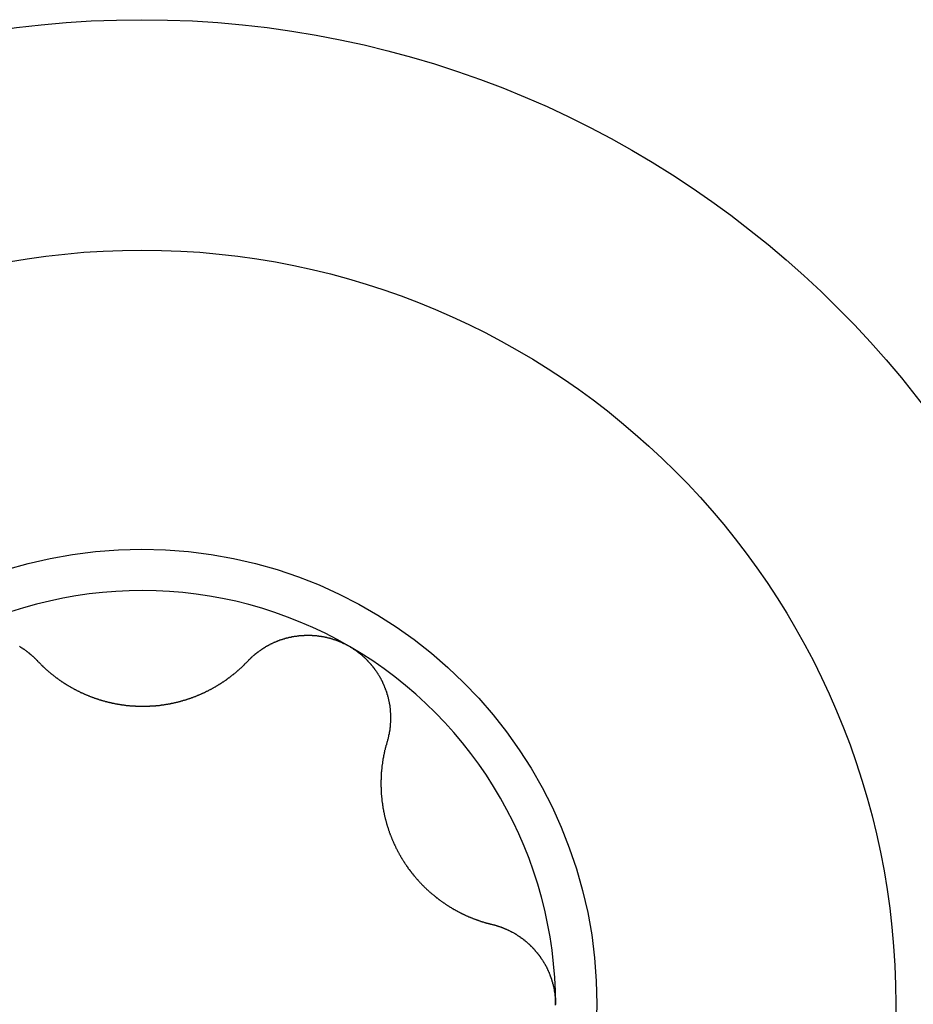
# Model space of a CAD drawing. Extents: x 1107 to 4046, y 937 to 3355.
# Tile 308 of 656: x 1151.33 to 1155.59, y 2390.21 to 2394.91. Entities that reach past the tile are written whole.
import ezdxf

# ---------------------------------------------------------------- set-up
doc = ezdxf.new("R2010")
doc.units = 0
doc.layers.add('KF_VIDA_L___C_RIGHT', color=7, linetype='CONTINUOUS')

# ---------------------------------------------------------------- blocks, each defined once
blk = doc.blocks.new('KF_VIDA_L___C_RIGHT')
at = {"layer": 'KF_VIDA_L___C_RIGHT'}
for points in [[(-435.385, 702.709, 0), (-435.383, 702.708, 0), (-435.381, 702.706, 0), (-435.38, 702.705, 0), (-435.378, 702.704, 0), (-435.376, 702.703, 0), (-435.375, 702.702, 0), (-435.373, 702.701, 0), (-435.371, 702.7, 0), (-435.37, 702.699, 0), (-435.368, 702.698, 0), (-435.366, 702.697, 0), (-435.365, 702.696, 0), (-435.363, 702.695, 0), (-435.361, 702.693, 0), (-435.36, 702.692, 0), (-435.358, 702.691, 0), (-435.357, 702.69, 0), (-435.355, 702.689, 0), (-435.353, 702.688, 0), (-435.352, 702.686, 0), (-435.35, 702.685, 0), (-435.349, 702.684, 0), (-435.347, 702.683, 0), (-435.345, 702.682, 0), (-435.344, 702.68, 0), (-435.342, 702.679, 0), (-435.341, 702.678, 0), (-435.339, 702.677, 0), (-435.338, 702.675, 0), (-435.336, 702.674, 0), (-435.335, 702.673, 0), (-435.333, 702.672, 0), (-435.332, 702.67, 0), (-435.33, 702.669, 0), (-435.329, 702.668, 0), (-435.327, 702.666, 0), (-435.326, 702.665, 0), (-435.324, 702.664, 0), (-435.323, 702.662, 0), (-435.321, 702.661, 0), (-435.32, 702.66, 0), (-435.318, 702.658, 0), (-435.317, 702.657, 0), (-435.315, 702.656, 0), (-435.314, 702.654, 0), (-435.312, 702.653, 0), (-435.311, 702.652, 0), (-435.31, 702.65, 0), (-435.308, 702.649, 0), (-435.307, 702.647, 0), (-435.305, 702.646, 0), (-435.304, 702.645, 0), (-435.303, 702.643, 0), (-435.301, 702.642, 0), (-435.3, 702.64, 0)], [(-434.294, 702.639, 0), (-434.293, 702.64, 0), (-434.292, 702.641, 0), (-434.29, 702.643, 0), (-434.289, 702.644, 0), (-434.288, 702.646, 0), (-434.286, 702.647, 0), (-434.285, 702.648, 0), (-434.283, 702.65, 0), (-434.282, 702.651, 0), (-434.28, 702.653, 0), (-434.279, 702.654, 0), (-434.278, 702.655, 0), (-434.276, 702.657, 0), (-434.275, 702.658, 0), (-434.273, 702.659, 0), (-434.272, 702.661, 0), (-434.27, 702.662, 0), (-434.269, 702.663, 0), (-434.267, 702.665, 0), (-434.266, 702.666, 0), (-434.264, 702.667, 0), (-434.263, 702.668, 0), (-434.261, 702.67, 0), (-434.26, 702.671, 0), (-434.258, 702.672, 0), (-434.257, 702.674, 0), (-434.255, 702.675, 0), (-434.253, 702.676, 0), (-434.252, 702.677, 0), (-434.25, 702.679, 0), (-434.249, 702.68, 0), (-434.247, 702.681, 0), (-434.246, 702.682, 0), (-434.244, 702.683, 0), (-434.242, 702.685, 0), (-434.241, 702.686, 0), (-434.239, 702.687, 0), (-434.238, 702.688, 0), (-434.236, 702.689, 0), (-434.234, 702.69, 0), (-434.233, 702.691, 0), (-434.231, 702.693, 0), (-434.229, 702.694, 0), (-434.228, 702.695, 0), (-434.226, 702.696, 0), (-434.224, 702.697, 0), (-434.223, 702.698, 0), (-434.221, 702.699, 0), (-434.219, 702.7, 0), (-434.218, 702.701, 0), (-434.216, 702.702, 0), (-434.214, 702.703, 0), (-434.213, 702.704, 0), (-434.211, 702.705, 0), (-434.209, 702.707, 0), (-434.208, 702.708, 0), (-434.206, 702.709, 0), (-434.204, 702.71, 0), (-434.202, 702.711, 0), (-434.201, 702.711, 0), (-434.199, 702.712, 0), (-434.197, 702.713, 0), (-434.195, 702.714, 0), (-434.194, 702.715, 0), (-434.192, 702.716, 0), (-434.19, 702.717, 0), (-434.188, 702.718, 0), (-434.187, 702.719, 0), (-434.185, 702.72, 0), (-434.183, 702.721, 0), (-434.181, 702.722, 0), (-434.18, 702.723, 0), (-434.178, 702.723, 0), (-434.176, 702.724, 0), (-434.174, 702.725, 0), (-434.173, 702.726, 0), (-434.171, 702.727, 0), (-434.169, 702.728, 0), (-434.167, 702.728, 0), (-434.165, 702.729, 0), (-434.164, 702.73, 0), (-434.162, 702.731, 0), (-434.16, 702.731, 0), (-434.158, 702.732, 0), (-434.156, 702.733, 0), (-434.154, 702.734, 0), (-434.153, 702.734, 0), (-434.151, 702.735, 0), (-434.149, 702.736, 0), (-434.147, 702.737, 0), (-434.145, 702.737, 0), (-434.143, 702.738, 0), (-434.141, 702.739, 0), (-434.14, 702.739, 0), (-434.138, 702.74, 0), (-434.136, 702.741, 0), (-434.134, 702.741, 0), (-434.132, 702.742, 0), (-434.13, 702.742, 0), (-434.128, 702.743, 0), (-434.126, 702.744, 0), (-434.124, 702.744, 0), (-434.122, 702.745, 0), (-434.12, 702.745, 0), (-434.118, 702.746, 0), (-434.116, 702.747, 0), (-434.114, 702.747, 0), (-434.113, 702.748, 0), (-434.111, 702.748, 0), (-434.109, 702.749, 0), (-434.107, 702.749, 0), (-434.105, 702.75, 0), (-434.103, 702.75, 0), (-434.101, 702.751, 0), (-434.099, 702.751, 0), (-434.097, 702.752, 0), (-434.095, 702.752, 0), (-434.093, 702.753, 0), (-434.091, 702.753, 0), (-434.088, 702.753, 0), (-434.086, 702.754, 0), (-434.084, 702.754, 0), (-434.082, 702.755, 0), (-434.08, 702.755, 0), (-434.078, 702.755, 0), (-434.076, 702.756, 0), (-434.074, 702.756, 0), (-434.072, 702.757, 0), (-434.07, 702.757, 0), (-434.068, 702.757, 0), (-434.066, 702.757, 0), (-434.064, 702.758, 0), (-434.062, 702.758, 0), (-434.06, 702.758, 0), (-434.058, 702.759, 0), (-434.055, 702.759, 0), (-434.053, 702.759, 0), (-434.051, 702.759, 0), (-434.049, 702.76, 0), (-434.047, 702.76, 0), (-434.045, 702.76, 0), (-434.043, 702.76, 0), (-434.041, 702.76, 0), (-434.039, 702.761, 0), (-434.036, 702.761, 0), (-434.034, 702.761, 0), (-434.032, 702.761, 0), (-434.03, 702.761, 0), (-434.028, 702.761, 0), (-434.026, 702.761, 0), (-434.024, 702.762, 0), (-434.022, 702.762, 0), (-434.019, 702.762, 0), (-434.017, 702.762, 0), (-434.015, 702.762, 0), (-434.013, 702.762, 0), (-434.011, 702.762, 0), (-434.009, 702.762, 0), (-434.007, 702.762, 0), (-434.004, 702.762, 0), (-434.002, 702.762, 0), (-434, 702.762, 0), (-433.998, 702.762, 0), (-433.996, 702.762, 0), (-433.994, 702.762, 0), (-433.992, 702.762, 0), (-433.989, 702.762, 0), (-433.987, 702.761, 0), (-433.985, 702.761, 0), (-433.983, 702.761, 0), (-433.981, 702.761, 0), (-433.979, 702.761, 0), (-433.977, 702.761, 0), (-433.974, 702.761, 0), (-433.972, 702.76, 0), (-433.97, 702.76, 0), (-433.968, 702.76, 0), (-433.966, 702.76, 0), (-433.964, 702.759, 0), (-433.962, 702.759, 0), (-433.959, 702.759, 0), (-433.957, 702.759, 0), (-433.955, 702.758, 0), (-433.953, 702.758, 0), (-433.951, 702.758, 0), (-433.949, 702.757, 0), (-433.947, 702.757, 0), (-433.944, 702.757, 0), (-433.942, 702.756, 0), (-433.94, 702.756, 0), (-433.938, 702.756, 0), (-433.936, 702.755, 0), (-433.934, 702.755, 0), (-433.932, 702.754, 0), (-433.93, 702.754, 0), (-433.927, 702.754, 0), (-433.925, 702.753, 0), (-433.923, 702.753, 0), (-433.921, 702.752, 0), (-433.919, 702.752, 0), (-433.917, 702.751, 0), (-433.915, 702.751, 0), (-433.913, 702.75, 0), (-433.911, 702.75, 0), (-433.908, 702.749, 0), (-433.906, 702.749, 0), (-433.904, 702.748, 0), (-433.902, 702.747, 0), (-433.9, 702.747, 0), (-433.898, 702.746, 0), (-433.896, 702.746, 0), (-433.894, 702.745, 0), (-433.892, 702.744, 0), (-433.89, 702.744, 0), (-433.888, 702.743, 0), (-433.886, 702.742, 0), (-433.884, 702.742, 0), (-433.882, 702.741, 0), (-433.879, 702.74, 0), (-433.877, 702.74, 0), (-433.875, 702.739, 0), (-433.873, 702.738, 0), (-433.871, 702.738, 0), (-433.869, 702.737, 0), (-433.867, 702.736, 0), (-433.865, 702.735, 0), (-433.863, 702.735, 0), (-433.861, 702.734, 0), (-433.859, 702.733, 0), (-433.857, 702.732, 0), (-433.855, 702.731, 0), (-433.853, 702.73, 0), (-433.851, 702.73, 0), (-433.849, 702.729, 0), (-433.847, 702.728, 0), (-433.845, 702.727, 0), (-433.844, 702.726, 0), (-433.842, 702.725, 0), (-433.84, 702.724, 0), (-433.838, 702.723, 0), (-433.836, 702.723, 0), (-433.834, 702.722, 0), (-433.832, 702.721, 0), (-433.83, 702.72, 0), (-433.828, 702.719, 0), (-433.826, 702.718, 0), (-433.824, 702.717, 0), (-433.822, 702.716, 0), (-433.821, 702.715, 0), (-433.819, 702.714, 0), (-433.817, 702.713, 0), (-433.815, 702.712, 0), (-433.813, 702.711, 0), (-433.811, 702.71, 0), (-433.81, 702.709, 0)], [(-433.81, 702.709, 0), (-433.808, 702.708, 0), (-433.806, 702.707, 0), (-433.804, 702.705, 0), (-433.802, 702.704, 0), (-433.8, 702.703, 0), (-433.799, 702.702, 0), (-433.797, 702.701, 0), (-433.795, 702.7, 0), (-433.793, 702.699, 0), (-433.792, 702.698, 0), (-433.79, 702.696, 0), (-433.788, 702.695, 0), (-433.786, 702.694, 0), (-433.784, 702.693, 0), (-433.783, 702.692, 0), (-433.781, 702.69, 0), (-433.779, 702.689, 0), (-433.777, 702.688, 0), (-433.776, 702.687, 0), (-433.774, 702.685, 0), (-433.772, 702.684, 0), (-433.771, 702.683, 0), (-433.769, 702.682, 0), (-433.767, 702.68, 0), (-433.765, 702.679, 0), (-433.764, 702.678, 0), (-433.762, 702.676, 0), (-433.76, 702.675, 0), (-433.759, 702.674, 0), (-433.757, 702.672, 0), (-433.755, 702.671, 0), (-433.754, 702.669, 0), (-433.752, 702.668, 0), (-433.75, 702.667, 0), (-433.749, 702.665, 0), (-433.747, 702.664, 0), (-433.746, 702.662, 0), (-433.744, 702.661, 0), (-433.742, 702.659, 0), (-433.741, 702.658, 0), (-433.739, 702.657, 0), (-433.738, 702.655, 0), (-433.736, 702.654, 0), (-433.735, 702.652, 0), (-433.733, 702.651, 0), (-433.731, 702.649, 0), (-433.73, 702.648, 0), (-433.728, 702.646, 0), (-433.727, 702.645, 0), (-433.725, 702.643, 0), (-433.724, 702.641, 0), (-433.722, 702.64, 0), (-433.721, 702.638, 0), (-433.719, 702.637, 0), (-433.718, 702.635, 0), (-433.716, 702.634, 0), (-433.715, 702.632, 0), (-433.713, 702.63, 0), (-433.712, 702.629, 0), (-433.711, 702.627, 0), (-433.709, 702.625, 0), (-433.708, 702.624, 0), (-433.706, 702.622, 0), (-433.705, 702.621, 0), (-433.704, 702.619, 0), (-433.702, 702.617, 0), (-433.701, 702.616, 0), (-433.699, 702.614, 0), (-433.698, 702.612, 0), (-433.697, 702.61, 0), (-433.695, 702.609, 0), (-433.694, 702.607, 0), (-433.693, 702.605, 0), (-433.691, 702.604, 0), (-433.69, 702.602, 0), (-433.689, 702.6, 0), (-433.688, 702.598, 0), (-433.686, 702.597, 0), (-433.685, 702.595, 0), (-433.684, 702.593, 0), (-433.683, 702.591, 0), (-433.681, 702.59, 0), (-433.68, 702.588, 0), (-433.679, 702.586, 0), (-433.678, 702.584, 0), (-433.677, 702.582, 0), (-433.675, 702.581, 0), (-433.674, 702.579, 0), (-433.673, 702.577, 0), (-433.672, 702.575, 0), (-433.671, 702.573, 0), (-433.67, 702.572, 0), (-433.669, 702.57, 0), (-433.668, 702.568, 0), (-433.666, 702.566, 0), (-433.665, 702.564, 0), (-433.664, 702.562, 0), (-433.663, 702.56, 0), (-433.662, 702.559, 0), (-433.661, 702.557, 0), (-433.66, 702.555, 0), (-433.659, 702.553, 0), (-433.658, 702.551, 0), (-433.657, 702.549, 0), (-433.656, 702.547, 0), (-433.655, 702.545, 0), (-433.654, 702.543, 0), (-433.653, 702.542, 0), (-433.652, 702.54, 0), (-433.652, 702.538, 0), (-433.651, 702.536, 0), (-433.65, 702.534, 0), (-433.649, 702.532, 0), (-433.648, 702.53, 0), (-433.647, 702.528, 0), (-433.646, 702.526, 0), (-433.645, 702.524, 0), (-433.645, 702.522, 0), (-433.644, 702.52, 0), (-433.643, 702.518, 0), (-433.642, 702.516, 0), (-433.641, 702.514, 0), (-433.641, 702.512, 0), (-433.64, 702.511, 0), (-433.639, 702.509, 0), (-433.638, 702.507, 0), (-433.638, 702.505, 0), (-433.637, 702.503, 0), (-433.636, 702.501, 0), (-433.635, 702.499, 0), (-433.635, 702.497, 0), (-433.634, 702.495, 0), (-433.633, 702.493, 0), (-433.633, 702.491, 0), (-433.632, 702.489, 0), (-433.631, 702.487, 0), (-433.631, 702.485, 0), (-433.63, 702.483, 0), (-433.63, 702.481, 0), (-433.629, 702.479, 0), (-433.628, 702.477, 0), (-433.628, 702.475, 0), (-433.627, 702.473, 0), (-433.627, 702.471, 0), (-433.626, 702.469, 0), (-433.626, 702.467, 0), (-433.625, 702.465, 0), (-433.625, 702.463, 0), (-433.624, 702.461, 0), (-433.624, 702.459, 0), (-433.623, 702.457, 0), (-433.623, 702.455, 0), (-433.622, 702.453, 0), (-433.622, 702.451, 0), (-433.621, 702.449, 0), (-433.621, 702.447, 0), (-433.621, 702.445, 0), (-433.62, 702.443, 0), (-433.62, 702.441, 0), (-433.619, 702.439, 0), (-433.619, 702.438, 0), (-433.619, 702.436, 0), (-433.618, 702.434, 0), (-433.618, 702.432, 0), (-433.618, 702.43, 0), (-433.617, 702.428, 0), (-433.617, 702.426, 0), (-433.617, 702.424, 0), (-433.616, 702.422, 0), (-433.616, 702.42, 0), (-433.616, 702.418, 0), (-433.616, 702.416, 0), (-433.615, 702.414, 0), (-433.615, 702.412, 0), (-433.615, 702.41, 0), (-433.615, 702.408, 0), (-433.615, 702.406, 0), (-433.614, 702.404, 0), (-433.614, 702.402, 0), (-433.614, 702.4, 0), (-433.614, 702.398, 0), (-433.614, 702.396, 0), (-433.614, 702.394, 0), (-433.613, 702.392, 0), (-433.613, 702.39, 0), (-433.613, 702.388, 0), (-433.613, 702.387, 0), (-433.613, 702.385, 0), (-433.613, 702.383, 0), (-433.613, 702.381, 0), (-433.613, 702.379, 0), (-433.613, 702.377, 0), (-433.613, 702.375, 0), (-433.613, 702.373, 0), (-433.613, 702.371, 0), (-433.613, 702.369, 0), (-433.613, 702.367, 0), (-433.613, 702.365, 0), (-433.613, 702.363, 0), (-433.613, 702.361, 0), (-433.613, 702.359, 0), (-433.613, 702.357, 0), (-433.613, 702.355, 0), (-433.613, 702.353, 0), (-433.613, 702.351, 0), (-433.613, 702.349, 0), (-433.613, 702.347, 0), (-433.613, 702.345, 0), (-433.613, 702.343, 0), (-433.614, 702.341, 0), (-433.614, 702.339, 0), (-433.614, 702.337, 0), (-433.614, 702.335, 0), (-433.614, 702.333, 0), (-433.614, 702.331, 0), (-433.615, 702.329, 0), (-433.615, 702.327, 0), (-433.615, 702.325, 0), (-433.615, 702.323, 0), (-433.615, 702.321, 0), (-433.616, 702.319, 0), (-433.616, 702.317, 0), (-433.616, 702.315, 0), (-433.616, 702.313, 0), (-433.617, 702.311, 0), (-433.617, 702.309, 0), (-433.617, 702.307, 0), (-433.618, 702.305, 0), (-433.618, 702.303, 0), (-433.618, 702.301, 0), (-433.619, 702.299, 0), (-433.619, 702.297, 0), (-433.619, 702.295, 0), (-433.62, 702.294, 0), (-433.62, 702.292, 0), (-433.62, 702.29, 0), (-433.621, 702.288, 0), (-433.621, 702.286, 0), (-433.622, 702.284, 0), (-433.622, 702.282, 0), (-433.622, 702.28, 0), (-433.623, 702.278, 0), (-433.623, 702.276, 0), (-433.624, 702.274, 0), (-433.624, 702.272, 0), (-433.625, 702.27, 0), (-433.625, 702.268, 0), (-433.626, 702.266, 0), (-433.626, 702.264, 0), (-433.627, 702.263, 0), (-433.627, 702.261, 0), (-433.628, 702.259, 0), (-433.628, 702.257, 0), (-433.629, 702.255, 0), (-433.629, 702.253, 0)], [(-435.3, 702.64, 0), (-435.298, 702.639, 0), (-435.297, 702.637, 0), (-435.295, 702.635, 0), (-435.293, 702.633, 0), (-435.292, 702.632, 0), (-435.29, 702.63, 0), (-435.288, 702.628, 0), (-435.286, 702.626, 0), (-435.285, 702.625, 0), (-435.283, 702.623, 0), (-435.281, 702.621, 0), (-435.28, 702.62, 0), (-435.278, 702.618, 0), (-435.276, 702.616, 0), (-435.274, 702.615, 0), (-435.273, 702.613, 0), (-435.271, 702.611, 0), (-435.269, 702.61, 0), (-435.267, 702.608, 0), (-435.266, 702.606, 0), (-435.264, 702.605, 0), (-435.262, 702.603, 0), (-435.26, 702.602, 0), (-435.259, 702.6, 0), (-435.257, 702.598, 0), (-435.255, 702.597, 0), (-435.253, 702.595, 0), (-435.251, 702.594, 0), (-435.25, 702.592, 0), (-435.248, 702.59, 0), (-435.246, 702.589, 0), (-435.244, 702.587, 0), (-435.242, 702.586, 0), (-435.24, 702.584, 0), (-435.239, 702.583, 0), (-435.237, 702.581, 0), (-435.235, 702.58, 0), (-435.233, 702.578, 0), (-435.231, 702.577, 0), (-435.229, 702.575, 0), (-435.228, 702.574, 0), (-435.226, 702.572, 0), (-435.224, 702.571, 0), (-435.222, 702.569, 0), (-435.22, 702.568, 0), (-435.218, 702.566, 0), (-435.216, 702.565, 0), (-435.214, 702.563, 0), (-435.213, 702.562, 0), (-435.211, 702.561, 0), (-435.209, 702.559, 0), (-435.207, 702.558, 0), (-435.205, 702.556, 0), (-435.203, 702.555, 0), (-435.201, 702.554, 0), (-435.199, 702.552, 0), (-435.197, 702.551, 0), (-435.195, 702.549, 0), (-435.193, 702.548, 0), (-435.192, 702.547, 0), (-435.19, 702.545, 0), (-435.188, 702.544, 0), (-435.186, 702.543, 0), (-435.184, 702.541, 0), (-435.182, 702.54, 0), (-435.18, 702.539, 0), (-435.178, 702.537, 0), (-435.176, 702.536, 0), (-435.174, 702.535, 0), (-435.172, 702.534, 0), (-435.17, 702.532, 0), (-435.168, 702.531, 0), (-435.166, 702.53, 0), (-435.164, 702.529, 0), (-435.162, 702.527, 0), (-435.16, 702.526, 0), (-435.158, 702.525, 0), (-435.156, 702.523, 0), (-435.154, 702.522, 0), (-435.152, 702.521, 0), (-435.15, 702.52, 0), (-435.148, 702.519, 0), (-435.145, 702.517, 0), (-435.143, 702.516, 0), (-435.141, 702.515, 0), (-435.139, 702.514, 0), (-435.137, 702.512, 0), (-435.135, 702.511, 0), (-435.133, 702.51, 0), (-435.13, 702.509, 0), (-435.128, 702.508, 0), (-435.126, 702.506, 0), (-435.124, 702.505, 0), (-435.122, 702.504, 0), (-435.12, 702.503, 0), (-435.117, 702.502, 0), (-435.115, 702.501, 0), (-435.113, 702.499, 0), (-435.111, 702.498, 0), (-435.108, 702.497, 0), (-435.106, 702.496, 0), (-435.104, 702.495, 0), (-435.102, 702.494, 0), (-435.099, 702.493, 0), (-435.097, 702.492, 0), (-435.095, 702.49, 0), (-435.093, 702.489, 0), (-435.09, 702.488, 0), (-435.088, 702.487, 0), (-435.086, 702.486, 0), (-435.083, 702.485, 0), (-435.081, 702.484, 0), (-435.079, 702.483, 0), (-435.076, 702.482, 0), (-435.074, 702.481, 0), (-435.072, 702.48, 0), (-435.069, 702.479, 0), (-435.067, 702.478, 0), (-435.064, 702.477, 0), (-435.062, 702.476, 0), (-435.06, 702.475, 0), (-435.057, 702.474, 0), (-435.055, 702.473, 0), (-435.052, 702.472, 0), (-435.05, 702.471, 0), (-435.048, 702.47, 0), (-435.045, 702.469, 0), (-435.043, 702.468, 0), (-435.04, 702.467, 0), (-435.038, 702.466, 0), (-435.035, 702.465, 0), (-435.033, 702.464, 0), (-435.031, 702.464, 0), (-435.028, 702.463, 0), (-435.026, 702.462, 0), (-435.023, 702.461, 0), (-435.021, 702.46, 0), (-435.018, 702.459, 0), (-435.016, 702.458, 0), (-435.013, 702.458, 0), (-435.011, 702.457, 0), (-435.008, 702.456, 0), (-435.006, 702.455, 0), (-435.003, 702.454, 0), (-435.001, 702.453, 0), (-434.998, 702.453, 0), (-434.996, 702.452, 0), (-434.993, 702.451, 0), (-434.991, 702.45, 0), (-434.988, 702.45, 0), (-434.985, 702.449, 0), (-434.983, 702.448, 0), (-434.98, 702.448, 0), (-434.978, 702.447, 0), (-434.975, 702.446, 0), (-434.973, 702.446, 0), (-434.97, 702.445, 0), (-434.968, 702.444, 0), (-434.965, 702.444, 0), (-434.962, 702.443, 0), (-434.96, 702.442, 0), (-434.957, 702.442, 0), (-434.955, 702.441, 0), (-434.952, 702.44, 0), (-434.949, 702.44, 0), (-434.947, 702.439, 0), (-434.944, 702.439, 0), (-434.942, 702.438, 0), (-434.939, 702.438, 0), (-434.936, 702.437, 0), (-434.934, 702.437, 0), (-434.931, 702.436, 0), (-434.929, 702.436, 0), (-434.926, 702.435, 0), (-434.923, 702.435, 0), (-434.921, 702.434, 0), (-434.918, 702.434, 0), (-434.916, 702.433, 0), (-434.913, 702.433, 0), (-434.91, 702.432, 0), (-434.908, 702.432, 0), (-434.905, 702.431, 0), (-434.903, 702.431, 0), (-434.9, 702.431, 0), (-434.897, 702.43, 0), (-434.895, 702.43, 0), (-434.892, 702.429, 0), (-434.889, 702.429, 0), (-434.887, 702.429, 0), (-434.884, 702.428, 0), (-434.882, 702.428, 0), (-434.879, 702.428, 0), (-434.876, 702.427, 0), (-434.874, 702.427, 0), (-434.871, 702.427, 0), (-434.869, 702.426, 0), (-434.866, 702.426, 0), (-434.863, 702.426, 0), (-434.861, 702.426, 0), (-434.858, 702.425, 0), (-434.856, 702.425, 0), (-434.853, 702.425, 0), (-434.85, 702.425, 0), (-434.848, 702.425, 0), (-434.845, 702.424, 0), (-434.843, 702.424, 0), (-434.84, 702.424, 0), (-434.837, 702.424, 0), (-434.835, 702.424, 0), (-434.832, 702.424, 0), (-434.83, 702.423, 0), (-434.827, 702.423, 0), (-434.824, 702.423, 0), (-434.822, 702.423, 0), (-434.819, 702.423, 0), (-434.817, 702.423, 0), (-434.814, 702.423, 0), (-434.812, 702.423, 0), (-434.809, 702.423, 0), (-434.806, 702.423, 0), (-434.804, 702.423, 0), (-434.801, 702.423, 0), (-434.799, 702.423, 0), (-434.796, 702.423, 0), (-434.794, 702.423, 0), (-434.791, 702.423, 0), (-434.789, 702.423, 0), (-434.786, 702.423, 0), (-434.784, 702.423, 0), (-434.781, 702.423, 0), (-434.778, 702.423, 0), (-434.776, 702.423, 0), (-434.773, 702.423, 0), (-434.771, 702.423, 0), (-434.768, 702.423, 0), (-434.766, 702.423, 0), (-434.763, 702.423, 0), (-434.76, 702.424, 0), (-434.758, 702.424, 0), (-434.755, 702.424, 0), (-434.753, 702.424, 0), (-434.75, 702.424, 0), (-434.747, 702.424, 0), (-434.745, 702.425, 0), (-434.742, 702.425, 0), (-434.74, 702.425, 0), (-434.737, 702.425, 0), (-434.734, 702.425, 0), (-434.732, 702.426, 0), (-434.729, 702.426, 0), (-434.727, 702.426, 0), (-434.724, 702.427, 0), (-434.721, 702.427, 0), (-434.719, 702.427, 0), (-434.716, 702.427, 0), (-434.713, 702.428, 0), (-434.711, 702.428, 0), (-434.708, 702.428, 0), (-434.706, 702.429, 0), (-434.703, 702.429, 0), (-434.7, 702.429, 0), (-434.698, 702.43, 0), (-434.695, 702.43, 0), (-434.693, 702.431, 0), (-434.69, 702.431, 0), (-434.687, 702.431, 0), (-434.685, 702.432, 0), (-434.682, 702.432, 0), (-434.679, 702.433, 0), (-434.677, 702.433, 0), (-434.674, 702.434, 0), (-434.672, 702.434, 0), (-434.669, 702.435, 0), (-434.666, 702.435, 0), (-434.664, 702.436, 0), (-434.661, 702.436, 0), (-434.659, 702.437, 0), (-434.656, 702.437, 0), (-434.653, 702.438, 0), (-434.651, 702.438, 0), (-434.648, 702.439, 0), (-434.646, 702.439, 0), (-434.643, 702.44, 0), (-434.64, 702.44, 0), (-434.638, 702.441, 0), (-434.635, 702.442, 0), (-434.633, 702.442, 0), (-434.63, 702.443, 0), (-434.627, 702.444, 0), (-434.625, 702.444, 0), (-434.622, 702.445, 0), (-434.62, 702.446, 0), (-434.617, 702.446, 0), (-434.615, 702.447, 0), (-434.612, 702.448, 0), (-434.61, 702.448, 0), (-434.607, 702.449, 0), (-434.604, 702.45, 0), (-434.602, 702.451, 0), (-434.599, 702.451, 0), (-434.597, 702.452, 0), (-434.594, 702.453, 0), (-434.592, 702.454, 0), (-434.589, 702.454, 0), (-434.587, 702.455, 0), (-434.584, 702.456, 0), (-434.582, 702.457, 0), (-434.579, 702.458, 0), (-434.577, 702.458, 0), (-434.574, 702.459, 0), (-434.572, 702.46, 0), (-434.569, 702.461, 0), (-434.567, 702.462, 0), (-434.564, 702.463, 0), (-434.562, 702.464, 0), (-434.559, 702.464, 0), (-434.557, 702.465, 0), (-434.555, 702.466, 0), (-434.552, 702.467, 0), (-434.55, 702.468, 0), (-434.547, 702.469, 0), (-434.545, 702.47, 0), (-434.542, 702.471, 0), (-434.54, 702.472, 0), (-434.538, 702.473, 0), (-434.535, 702.474, 0), (-434.533, 702.475, 0), (-434.53, 702.476, 0), (-434.528, 702.477, 0), (-434.526, 702.478, 0), (-434.523, 702.479, 0), (-434.521, 702.48, 0), (-434.519, 702.481, 0), (-434.516, 702.482, 0), (-434.514, 702.483, 0), (-434.512, 702.484, 0), (-434.509, 702.485, 0), (-434.507, 702.486, 0), (-434.505, 702.487, 0), (-434.502, 702.488, 0), (-434.5, 702.489, 0), (-434.498, 702.491, 0), (-434.495, 702.492, 0), (-434.493, 702.493, 0), (-434.491, 702.494, 0), (-434.489, 702.495, 0), (-434.486, 702.496, 0), (-434.484, 702.497, 0), (-434.482, 702.498, 0), (-434.48, 702.5, 0), (-434.477, 702.501, 0), (-434.475, 702.502, 0), (-434.473, 702.503, 0), (-434.471, 702.504, 0), (-434.469, 702.505, 0), (-434.466, 702.506, 0), (-434.464, 702.508, 0), (-434.462, 702.509, 0), (-434.46, 702.51, 0), (-434.458, 702.511, 0), (-434.456, 702.512, 0), (-434.454, 702.514, 0), (-434.451, 702.515, 0), (-434.449, 702.516, 0), (-434.447, 702.517, 0), (-434.445, 702.519, 0), (-434.443, 702.52, 0), (-434.441, 702.521, 0), (-434.439, 702.522, 0), (-434.437, 702.523, 0), (-434.435, 702.525, 0), (-434.433, 702.526, 0), (-434.431, 702.527, 0), (-434.429, 702.529, 0), (-434.427, 702.53, 0), (-434.425, 702.531, 0), (-434.423, 702.532, 0), (-434.421, 702.534, 0), (-434.419, 702.535, 0), (-434.417, 702.536, 0), (-434.415, 702.537, 0), (-434.413, 702.539, 0), (-434.411, 702.54, 0), (-434.409, 702.541, 0), (-434.407, 702.543, 0), (-434.405, 702.544, 0), (-434.403, 702.545, 0), (-434.401, 702.547, 0), (-434.399, 702.548, 0), (-434.397, 702.549, 0), (-434.395, 702.551, 0), (-434.394, 702.552, 0), (-434.392, 702.554, 0), (-434.39, 702.555, 0), (-434.388, 702.556, 0), (-434.386, 702.558, 0), (-434.384, 702.559, 0), (-434.382, 702.561, 0), (-434.38, 702.562, 0), (-434.378, 702.563, 0), (-434.376, 702.565, 0), (-434.375, 702.566, 0), (-434.373, 702.568, 0), (-434.371, 702.569, 0), (-434.369, 702.571, 0), (-434.367, 702.572, 0), (-434.365, 702.574, 0), (-434.363, 702.575, 0), (-434.361, 702.577, 0), (-434.36, 702.578, 0), (-434.358, 702.58, 0), (-434.356, 702.581, 0), (-434.354, 702.583, 0), (-434.352, 702.584, 0), (-434.35, 702.586, 0), (-434.349, 702.587, 0), (-434.347, 702.589, 0), (-434.345, 702.59, 0), (-434.343, 702.592, 0), (-434.341, 702.594, 0), (-434.34, 702.595, 0), (-434.338, 702.597, 0), (-434.336, 702.598, 0), (-434.334, 702.6, 0), (-434.332, 702.602, 0), (-434.331, 702.603, 0), (-434.329, 702.605, 0), (-434.327, 702.606, 0), (-434.325, 702.608, 0), (-434.323, 702.61, 0), (-434.322, 702.611, 0), (-434.32, 702.613, 0), (-434.318, 702.615, 0), (-434.317, 702.616, 0), (-434.315, 702.618, 0), (-434.313, 702.62, 0), (-434.311, 702.621, 0), (-434.31, 702.623, 0), (-434.308, 702.625, 0), (-434.306, 702.626, 0), (-434.305, 702.628, 0), (-434.303, 702.63, 0), (-434.301, 702.632, 0), (-434.299, 702.633, 0), (-434.298, 702.635, 0), (-434.296, 702.637, 0), (-434.294, 702.639, 0)], [(-433.629, 702.253, 0), (-433.63, 702.251, 0), (-433.631, 702.248, 0), (-433.631, 702.246, 0), (-433.632, 702.244, 0), (-433.633, 702.241, 0), (-433.633, 702.239, 0), (-433.634, 702.237, 0), (-433.635, 702.235, 0), (-433.635, 702.232, 0), (-433.636, 702.23, 0), (-433.637, 702.228, 0), (-433.637, 702.225, 0), (-433.638, 702.223, 0), (-433.638, 702.221, 0), (-433.639, 702.218, 0), (-433.639, 702.216, 0), (-433.64, 702.213, 0), (-433.641, 702.211, 0), (-433.641, 702.209, 0), (-433.642, 702.206, 0), (-433.642, 702.204, 0), (-433.643, 702.202, 0), (-433.643, 702.199, 0), (-433.644, 702.197, 0), (-433.644, 702.195, 0), (-433.645, 702.192, 0), (-433.645, 702.19, 0), (-433.646, 702.188, 0), (-433.646, 702.185, 0), (-433.647, 702.183, 0), (-433.647, 702.181, 0), (-433.647, 702.178, 0), (-433.648, 702.176, 0), (-433.648, 702.174, 0), (-433.649, 702.171, 0), (-433.649, 702.169, 0), (-433.649, 702.166, 0), (-433.65, 702.164, 0), (-433.65, 702.162, 0), (-433.651, 702.159, 0), (-433.651, 702.157, 0), (-433.651, 702.155, 0), (-433.652, 702.152, 0), (-433.652, 702.15, 0), (-433.652, 702.148, 0), (-433.653, 702.145, 0), (-433.653, 702.143, 0), (-433.653, 702.141, 0), (-433.654, 702.138, 0), (-433.654, 702.136, 0), (-433.654, 702.134, 0), (-433.654, 702.131, 0), (-433.655, 702.129, 0), (-433.655, 702.126, 0), (-433.655, 702.124, 0), (-433.655, 702.122, 0), (-433.656, 702.119, 0), (-433.656, 702.117, 0), (-433.656, 702.115, 0), (-433.656, 702.112, 0), (-433.656, 702.11, 0), (-433.657, 702.108, 0), (-433.657, 702.105, 0), (-433.657, 702.103, 0), (-433.657, 702.101, 0), (-433.657, 702.098, 0), (-433.657, 702.096, 0), (-433.658, 702.094, 0), (-433.658, 702.091, 0), (-433.658, 702.089, 0), (-433.658, 702.087, 0), (-433.658, 702.084, 0), (-433.658, 702.082, 0), (-433.658, 702.08, 0), (-433.658, 702.077, 0), (-433.658, 702.075, 0), (-433.658, 702.072, 0), (-433.659, 702.07, 0), (-433.659, 702.068, 0), (-433.659, 702.065, 0), (-433.659, 702.063, 0), (-433.659, 702.06, 0), (-433.659, 702.058, 0), (-433.659, 702.055, 0), (-433.659, 702.053, 0), (-433.659, 702.05, 0), (-433.659, 702.048, 0), (-433.659, 702.046, 0), (-433.659, 702.043, 0), (-433.659, 702.041, 0), (-433.659, 702.038, 0), (-433.658, 702.036, 0), (-433.658, 702.033, 0), (-433.658, 702.031, 0), (-433.658, 702.028, 0), (-433.658, 702.026, 0), (-433.658, 702.023, 0), (-433.658, 702.021, 0), (-433.658, 702.018, 0), (-433.658, 702.016, 0), (-433.657, 702.013, 0), (-433.657, 702.011, 0), (-433.657, 702.008, 0), (-433.657, 702.006, 0), (-433.657, 702.003, 0), (-433.657, 702.001, 0), (-433.656, 701.998, 0), (-433.656, 701.995, 0), (-433.656, 701.993, 0), (-433.656, 701.99, 0), (-433.656, 701.988, 0), (-433.655, 701.985, 0), (-433.655, 701.983, 0), (-433.655, 701.98, 0), (-433.654, 701.978, 0), (-433.654, 701.975, 0), (-433.654, 701.973, 0), (-433.654, 701.97, 0), (-433.653, 701.967, 0), (-433.653, 701.965, 0), (-433.653, 701.962, 0), (-433.652, 701.96, 0), (-433.652, 701.957, 0), (-433.652, 701.955, 0), (-433.651, 701.952, 0), (-433.651, 701.949, 0), (-433.65, 701.947, 0), (-433.65, 701.944, 0), (-433.65, 701.942, 0), (-433.649, 701.939, 0), (-433.649, 701.937, 0), (-433.648, 701.934, 0), (-433.648, 701.931, 0), (-433.647, 701.929, 0), (-433.647, 701.926, 0), (-433.646, 701.924, 0), (-433.646, 701.921, 0), (-433.645, 701.919, 0), (-433.645, 701.916, 0), (-433.644, 701.913, 0), (-433.644, 701.911, 0), (-433.643, 701.908, 0), (-433.643, 701.906, 0), (-433.642, 701.903, 0), (-433.642, 701.9, 0), (-433.641, 701.898, 0), (-433.64, 701.895, 0), (-433.64, 701.893, 0), (-433.639, 701.89, 0), (-433.638, 701.888, 0), (-433.638, 701.885, 0), (-433.637, 701.883, 0), (-433.637, 701.88, 0), (-433.636, 701.877, 0), (-433.635, 701.875, 0), (-433.634, 701.872, 0), (-433.634, 701.87, 0), (-433.633, 701.867, 0), (-433.632, 701.865, 0), (-433.632, 701.862, 0), (-433.631, 701.86, 0), (-433.63, 701.857, 0), (-433.629, 701.854, 0), (-433.629, 701.852, 0), (-433.628, 701.849, 0), (-433.627, 701.847, 0), (-433.626, 701.844, 0), (-433.625, 701.842, 0), (-433.625, 701.839, 0), (-433.624, 701.837, 0), (-433.623, 701.834, 0), (-433.622, 701.832, 0), (-433.621, 701.829, 0), (-433.62, 701.827, 0), (-433.619, 701.824, 0), (-433.619, 701.822, 0), (-433.618, 701.819, 0), (-433.617, 701.817, 0), (-433.616, 701.814, 0), (-433.615, 701.812, 0), (-433.614, 701.809, 0), (-433.613, 701.807, 0), (-433.612, 701.804, 0), (-433.611, 701.802, 0), (-433.61, 701.799, 0), (-433.609, 701.797, 0), (-433.608, 701.794, 0), (-433.607, 701.792, 0), (-433.606, 701.79, 0), (-433.605, 701.787, 0), (-433.604, 701.785, 0), (-433.603, 701.782, 0), (-433.602, 701.78, 0), (-433.601, 701.777, 0), (-433.6, 701.775, 0), (-433.599, 701.773, 0), (-433.598, 701.77, 0), (-433.597, 701.768, 0), (-433.596, 701.765, 0), (-433.595, 701.763, 0), (-433.593, 701.761, 0), (-433.592, 701.758, 0), (-433.591, 701.756, 0), (-433.59, 701.754, 0), (-433.589, 701.751, 0), (-433.588, 701.749, 0), (-433.587, 701.747, 0), (-433.586, 701.744, 0), (-433.584, 701.742, 0), (-433.583, 701.74, 0), (-433.582, 701.737, 0), (-433.581, 701.735, 0), (-433.58, 701.733, 0), (-433.578, 701.73, 0), (-433.577, 701.728, 0), (-433.576, 701.726, 0), (-433.575, 701.724, 0), (-433.574, 701.721, 0), (-433.572, 701.719, 0), (-433.571, 701.717, 0), (-433.57, 701.715, 0), (-433.569, 701.712, 0), (-433.567, 701.71, 0), (-433.566, 701.708, 0), (-433.565, 701.706, 0), (-433.564, 701.704, 0), (-433.562, 701.701, 0), (-433.561, 701.699, 0), (-433.56, 701.697, 0), (-433.558, 701.695, 0), (-433.557, 701.693, 0), (-433.556, 701.691, 0), (-433.554, 701.688, 0), (-433.553, 701.686, 0), (-433.551, 701.684, 0), (-433.55, 701.682, 0), (-433.549, 701.68, 0), (-433.547, 701.677, 0), (-433.546, 701.675, 0), (-433.544, 701.673, 0), (-433.543, 701.671, 0), (-433.542, 701.669, 0), (-433.54, 701.667, 0), (-433.539, 701.664, 0), (-433.537, 701.662, 0), (-433.536, 701.66, 0), (-433.534, 701.658, 0), (-433.533, 701.656, 0), (-433.531, 701.654, 0), (-433.53, 701.652, 0), (-433.528, 701.649, 0), (-433.527, 701.647, 0), (-433.525, 701.645, 0), (-433.523, 701.643, 0), (-433.522, 701.641, 0), (-433.52, 701.639, 0), (-433.519, 701.637, 0), (-433.517, 701.635, 0), (-433.515, 701.633, 0), (-433.514, 701.631, 0), (-433.512, 701.628, 0), (-433.511, 701.626, 0), (-433.509, 701.624, 0), (-433.507, 701.622, 0), (-433.506, 701.62, 0), (-433.504, 701.618, 0), (-433.502, 701.616, 0), (-433.501, 701.614, 0), (-433.499, 701.612, 0), (-433.497, 701.61, 0), (-433.496, 701.608, 0), (-433.494, 701.606, 0), (-433.492, 701.604, 0), (-433.49, 701.602, 0), (-433.489, 701.6, 0), (-433.487, 701.598, 0), (-433.485, 701.596, 0), (-433.483, 701.594, 0), (-433.482, 701.592, 0), (-433.48, 701.59, 0), (-433.478, 701.588, 0), (-433.476, 701.586, 0), (-433.474, 701.584, 0), (-433.473, 701.582, 0), (-433.471, 701.58, 0), (-433.469, 701.578, 0), (-433.467, 701.576, 0), (-433.465, 701.574, 0), (-433.464, 701.572, 0), (-433.462, 701.57, 0), (-433.46, 701.569, 0), (-433.458, 701.567, 0), (-433.456, 701.565, 0), (-433.454, 701.563, 0), (-433.452, 701.561, 0), (-433.45, 701.559, 0), (-433.449, 701.557, 0), (-433.447, 701.556, 0), (-433.445, 701.554, 0), (-433.443, 701.552, 0), (-433.441, 701.55, 0), (-433.439, 701.548, 0), (-433.437, 701.546, 0), (-433.435, 701.545, 0), (-433.433, 701.543, 0), (-433.431, 701.541, 0), (-433.429, 701.539, 0), (-433.427, 701.538, 0), (-433.425, 701.536, 0), (-433.423, 701.534, 0), (-433.421, 701.532, 0), (-433.419, 701.531, 0), (-433.417, 701.529, 0), (-433.415, 701.527, 0), (-433.413, 701.526, 0), (-433.411, 701.524, 0), (-433.409, 701.522, 0), (-433.407, 701.521, 0), (-433.405, 701.519, 0), (-433.403, 701.517, 0), (-433.401, 701.516, 0), (-433.399, 701.514, 0), (-433.397, 701.512, 0), (-433.395, 701.511, 0), (-433.393, 701.509, 0), (-433.391, 701.508, 0), (-433.389, 701.506, 0), (-433.387, 701.505, 0), (-433.385, 701.503, 0), (-433.383, 701.501, 0), (-433.381, 701.5, 0), (-433.379, 701.498, 0), (-433.377, 701.497, 0), (-433.375, 701.495, 0), (-433.373, 701.494, 0), (-433.371, 701.492, 0), (-433.368, 701.491, 0), (-433.366, 701.489, 0), (-433.364, 701.488, 0), (-433.362, 701.486, 0), (-433.36, 701.485, 0), (-433.358, 701.484, 0), (-433.356, 701.482, 0), (-433.354, 701.481, 0), (-433.352, 701.479, 0), (-433.35, 701.478, 0), (-433.348, 701.476, 0), (-433.345, 701.475, 0), (-433.343, 701.474, 0), (-433.341, 701.472, 0), (-433.339, 701.471, 0), (-433.337, 701.47, 0), (-433.335, 701.468, 0), (-433.333, 701.467, 0), (-433.331, 701.466, 0), (-433.329, 701.464, 0), (-433.326, 701.463, 0), (-433.324, 701.462, 0), (-433.322, 701.461, 0), (-433.32, 701.459, 0), (-433.318, 701.458, 0), (-433.316, 701.457, 0), (-433.314, 701.456, 0), (-433.312, 701.454, 0), (-433.31, 701.453, 0), (-433.307, 701.452, 0), (-433.305, 701.451, 0), (-433.303, 701.45, 0), (-433.301, 701.448, 0), (-433.299, 701.447, 0), (-433.297, 701.446, 0), (-433.295, 701.445, 0), (-433.293, 701.444, 0), (-433.291, 701.443, 0), (-433.288, 701.442, 0), (-433.286, 701.44, 0), (-433.284, 701.439, 0), (-433.282, 701.438, 0), (-433.28, 701.437, 0), (-433.278, 701.436, 0), (-433.276, 701.435, 0), (-433.274, 701.434, 0), (-433.272, 701.433, 0), (-433.27, 701.432, 0), (-433.267, 701.431, 0), (-433.265, 701.43, 0), (-433.263, 701.429, 0), (-433.261, 701.428, 0), (-433.259, 701.427, 0), (-433.257, 701.426, 0), (-433.255, 701.425, 0), (-433.253, 701.424, 0), (-433.25, 701.423, 0), (-433.248, 701.422, 0), (-433.246, 701.421, 0), (-433.244, 701.42, 0), (-433.242, 701.419, 0), (-433.24, 701.418, 0), (-433.237, 701.417, 0), (-433.235, 701.416, 0), (-433.233, 701.416, 0), (-433.231, 701.415, 0), (-433.229, 701.414, 0), (-433.226, 701.413, 0), (-433.224, 701.412, 0), (-433.222, 701.411, 0), (-433.22, 701.41, 0), (-433.218, 701.409, 0), (-433.215, 701.408, 0), (-433.213, 701.408, 0), (-433.211, 701.407, 0), (-433.209, 701.406, 0), (-433.206, 701.405, 0), (-433.204, 701.404, 0), (-433.202, 701.403, 0), (-433.2, 701.403, 0), (-433.197, 701.402, 0), (-433.195, 701.401, 0), (-433.193, 701.4, 0), (-433.191, 701.4, 0), (-433.188, 701.399, 0), (-433.186, 701.398, 0), (-433.184, 701.397, 0), (-433.182, 701.396, 0), (-433.179, 701.396, 0), (-433.177, 701.395, 0), (-433.175, 701.394, 0), (-433.172, 701.394, 0), (-433.17, 701.393, 0), (-433.168, 701.392, 0), (-433.165, 701.391, 0), (-433.163, 701.391, 0), (-433.161, 701.39, 0), (-433.159, 701.389, 0), (-433.156, 701.389, 0), (-433.154, 701.388, 0), (-433.152, 701.387, 0), (-433.149, 701.387, 0), (-433.147, 701.386, 0), (-433.145, 701.386, 0), (-433.142, 701.385, 0), (-433.14, 701.384, 0), (-433.138, 701.384, 0), (-433.135, 701.383, 0), (-433.133, 701.383, 0), (-433.131, 701.382, 0), (-433.128, 701.381, 0)], [(-433.128, 701.381, 0), (-433.126, 701.381, 0), (-433.124, 701.381, 0), (-433.122, 701.38, 0), (-433.121, 701.38, 0), (-433.119, 701.379, 0), (-433.117, 701.379, 0), (-433.115, 701.378, 0), (-433.113, 701.377, 0), (-433.111, 701.377, 0), (-433.109, 701.376, 0), (-433.107, 701.376, 0), (-433.105, 701.375, 0), (-433.103, 701.375, 0), (-433.101, 701.374, 0), (-433.1, 701.373, 0), (-433.098, 701.373, 0), (-433.096, 701.372, 0), (-433.094, 701.372, 0), (-433.092, 701.371, 0), (-433.09, 701.37, 0), (-433.088, 701.37, 0), (-433.086, 701.369, 0), (-433.085, 701.368, 0), (-433.083, 701.368, 0), (-433.081, 701.367, 0), (-433.079, 701.366, 0), (-433.077, 701.365, 0), (-433.075, 701.365, 0), (-433.073, 701.364, 0), (-433.072, 701.363, 0), (-433.07, 701.362, 0), (-433.068, 701.362, 0), (-433.066, 701.361, 0), (-433.064, 701.36, 0), (-433.062, 701.359, 0), (-433.061, 701.359, 0), (-433.059, 701.358, 0), (-433.057, 701.357, 0), (-433.055, 701.356, 0), (-433.053, 701.355, 0), (-433.051, 701.354, 0), (-433.05, 701.354, 0), (-433.048, 701.353, 0), (-433.046, 701.352, 0), (-433.044, 701.351, 0), (-433.043, 701.35, 0), (-433.041, 701.349, 0), (-433.039, 701.348, 0), (-433.037, 701.347, 0), (-433.035, 701.346, 0), (-433.034, 701.345, 0), (-433.032, 701.345, 0), (-433.03, 701.344, 0), (-433.028, 701.343, 0), (-433.027, 701.342, 0), (-433.025, 701.341, 0), (-433.023, 701.34, 0), (-433.022, 701.339, 0), (-433.02, 701.338, 0), (-433.018, 701.337, 0), (-433.016, 701.336, 0), (-433.015, 701.335, 0), (-433.013, 701.334, 0), (-433.011, 701.333, 0), (-433.01, 701.332, 0), (-433.008, 701.331, 0), (-433.006, 701.329, 0), (-433.005, 701.328, 0), (-433.003, 701.327, 0), (-433.001, 701.326, 0), (-433, 701.325, 0), (-432.998, 701.324, 0), (-432.996, 701.323, 0), (-432.995, 701.322, 0), (-432.993, 701.321, 0), (-432.992, 701.32, 0), (-432.99, 701.318, 0), (-432.988, 701.317, 0), (-432.987, 701.316, 0), (-432.985, 701.315, 0), (-432.984, 701.314, 0), (-432.982, 701.313, 0), (-432.98, 701.311, 0), (-432.979, 701.31, 0), (-432.977, 701.309, 0), (-432.976, 701.308, 0), (-432.974, 701.307, 0), (-432.973, 701.305, 0), (-432.971, 701.304, 0), (-432.97, 701.303, 0), (-432.968, 701.302, 0), (-432.967, 701.3, 0), (-432.965, 701.299, 0), (-432.964, 701.298, 0), (-432.962, 701.296, 0), (-432.961, 701.295, 0), (-432.959, 701.294, 0), (-432.958, 701.292, 0), (-432.956, 701.291, 0), (-432.955, 701.29, 0), (-432.953, 701.288, 0), (-432.952, 701.287, 0), (-432.95, 701.286, 0), (-432.949, 701.284, 0), (-432.947, 701.283, 0), (-432.946, 701.281, 0), (-432.944, 701.28, 0), (-432.943, 701.278, 0), (-432.941, 701.277, 0), (-432.94, 701.276, 0), (-432.938, 701.274, 0), (-432.937, 701.273, 0), (-432.936, 701.271, 0), (-432.934, 701.27, 0), (-432.933, 701.268, 0), (-432.931, 701.267, 0), (-432.93, 701.265, 0), (-432.928, 701.264, 0), (-432.927, 701.262, 0), (-432.926, 701.261, 0), (-432.924, 701.259, 0), (-432.923, 701.257, 0), (-432.922, 701.256, 0), (-432.92, 701.254, 0), (-432.919, 701.253, 0), (-432.918, 701.251, 0), (-432.916, 701.249, 0), (-432.915, 701.248, 0), (-432.914, 701.246, 0), (-432.912, 701.245, 0), (-432.911, 701.243, 0), (-432.91, 701.241, 0), (-432.908, 701.24, 0), (-432.907, 701.238, 0), (-432.906, 701.236, 0), (-432.904, 701.235, 0), (-432.903, 701.233, 0), (-432.902, 701.231, 0), (-432.901, 701.23, 0), (-432.899, 701.228, 0), (-432.898, 701.226, 0), (-432.897, 701.224, 0), (-432.896, 701.223, 0), (-432.895, 701.221, 0), (-432.893, 701.219, 0), (-432.892, 701.217, 0), (-432.891, 701.216, 0), (-432.89, 701.214, 0), (-432.889, 701.212, 0), (-432.887, 701.21, 0), (-432.886, 701.208, 0), (-432.885, 701.207, 0), (-432.884, 701.205, 0), (-432.883, 701.203, 0), (-432.882, 701.201, 0), (-432.881, 701.199, 0), (-432.88, 701.198, 0), (-432.879, 701.196, 0), (-432.877, 701.194, 0), (-432.876, 701.192, 0), (-432.875, 701.19, 0), (-432.874, 701.188, 0), (-432.873, 701.186, 0), (-432.872, 701.185, 0), (-432.871, 701.183, 0), (-432.87, 701.181, 0), (-432.869, 701.179, 0), (-432.868, 701.177, 0), (-432.867, 701.175, 0), (-432.866, 701.173, 0), (-432.865, 701.171, 0), (-432.864, 701.169, 0), (-432.863, 701.167, 0), (-432.863, 701.165, 0), (-432.862, 701.163, 0), (-432.861, 701.161, 0), (-432.86, 701.159, 0), (-432.859, 701.157, 0), (-432.858, 701.155, 0), (-432.857, 701.153, 0), (-432.856, 701.151, 0), (-432.856, 701.15, 0), (-432.855, 701.148, 0), (-432.854, 701.146, 0), (-432.853, 701.143, 0), (-432.852, 701.141, 0), (-432.852, 701.139, 0), (-432.851, 701.137, 0), (-432.85, 701.135, 0), (-432.849, 701.133, 0), (-432.849, 701.131, 0), (-432.848, 701.129, 0), (-432.847, 701.127, 0), (-432.846, 701.125, 0), (-432.846, 701.123, 0), (-432.845, 701.121, 0), (-432.844, 701.119, 0), (-432.844, 701.117, 0), (-432.843, 701.115, 0), (-432.842, 701.113, 0), (-432.842, 701.111, 0), (-432.841, 701.109, 0), (-432.841, 701.107, 0), (-432.84, 701.105, 0), (-432.839, 701.102, 0), (-432.839, 701.1, 0), (-432.838, 701.098, 0), (-432.838, 701.096, 0), (-432.837, 701.094, 0), (-432.837, 701.092, 0), (-432.836, 701.09, 0), (-432.836, 701.088, 0), (-432.835, 701.086, 0), (-432.835, 701.084, 0), (-432.834, 701.081, 0), (-432.834, 701.079, 0), (-432.833, 701.077, 0), (-432.833, 701.075, 0), (-432.832, 701.073, 0), (-432.832, 701.071, 0), (-432.832, 701.069, 0), (-432.831, 701.067, 0), (-432.831, 701.065, 0), (-432.831, 701.062, 0), (-432.83, 701.06, 0), (-432.83, 701.058, 0), (-432.83, 701.056, 0), (-432.829, 701.054, 0), (-432.829, 701.052, 0), (-432.829, 701.05, 0), (-432.828, 701.048, 0), (-432.828, 701.045, 0), (-432.828, 701.043, 0), (-432.828, 701.041, 0), (-432.827, 701.039, 0), (-432.827, 701.037, 0), (-432.827, 701.035, 0), (-432.827, 701.033, 0), (-432.826, 701.031, 0), (-432.826, 701.028, 0), (-432.826, 701.026, 0), (-432.826, 701.024, 0), (-432.826, 701.022, 0), (-432.826, 701.02, 0), (-432.826, 701.018, 0), (-432.825, 701.016, 0), (-432.825, 701.014, 0), (-432.825, 701.011, 0), (-432.825, 701.009, 0), (-432.825, 701.007, 0), (-432.825, 701.005, 0), (-432.825, 701.003, 0), (-432.825, 701.001, 0), (-432.825, 700.999, 0)]]:
    blk.add_polyline3d(points, dxfattribs=at)
for radius in [4.7, 3.6, 2.1725]:
    blk.add_circle((-434.8, 701), radius, dxfattribs=at)
for start, end in [(59.9008, 119.9008), (359.9008, 59.9008)]:
    blk.add_arc((-434.8, 701), 1.975, start, end, dxfattribs=at)

msp = doc.modelspace()

# ---------------------------------------------------------------- block references
at = {"layer": 'KF_VIDA_L___C_RIGHT'}
msp.add_blockref('KF_VIDA_L___C_RIGHT', (1586.7097, 1689.2132), dxfattribs=at)

doc.saveas('drawing.dxf')
